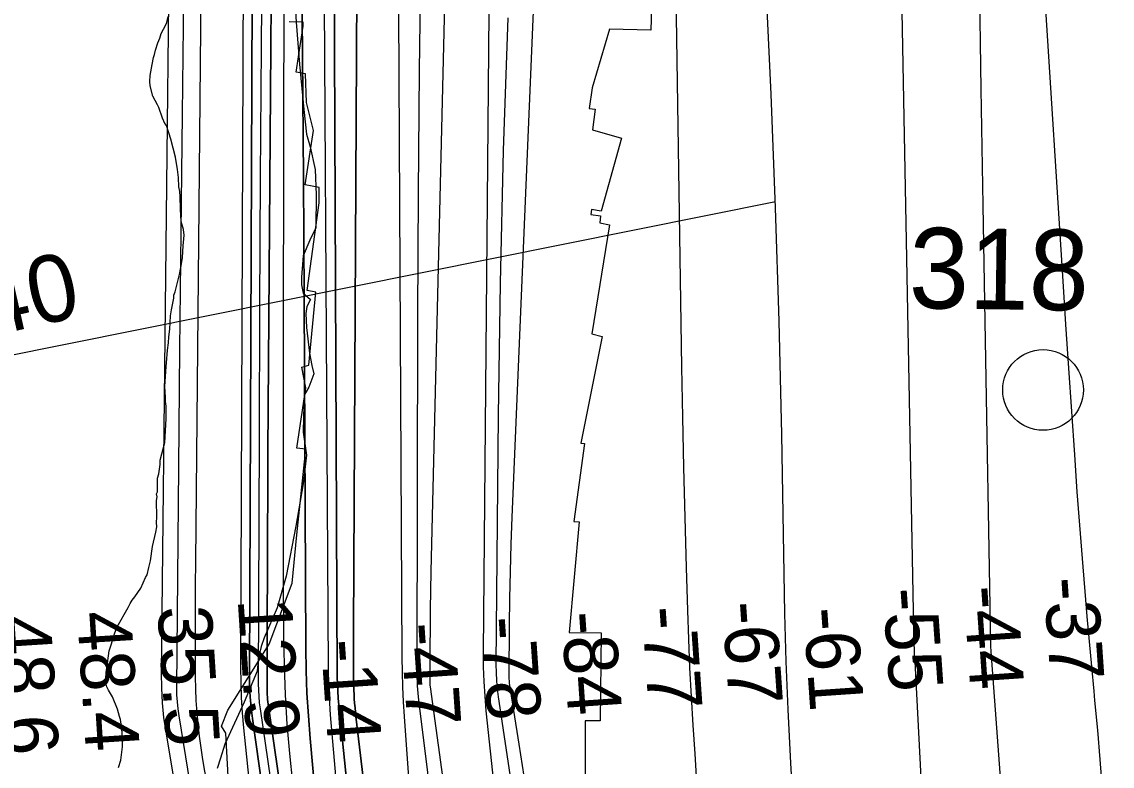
# Model space of a CAD drawing. Extents: x 3172231 to 3210228, y 940198 to 965780.
# Drawn here: x 3187870 to 3189224, y 953277 to 954201 of the extents above; entities that cross this region are included whole.
import ezdxf

# ---------------------------------------------------------------- set-up
doc = ezdxf.new("R2010")
doc.units = 0
for name, color, linetype in [('V-RIVR-EDGE', 7, 'Continuous'), ('V-RIVR-IDEN', 7, 'Continuous'), ('V-RIVR-MILE', 7, 'Continuous'), ('V-RIVR-RANG', 7, 'Continuous'), ('V-RIVR-RANG-IDEN', 7, 'Continuous'), ('V-RRAP-RVMT', 7, 'Continuous'), ('V-SITE-VEGE', 7, 'Continuous'), ('V-TOPO-DPTH', 7, 'Continuous'), ('V-TOPO-MAJR', 7, 'Continuous'), ('V-TOPO-MINR', 7, 'Continuous'), ('V-TOPO-WATR', 7, 'Continuous')]:
    doc.layers.add(name, color=color, linetype=linetype)

msp = doc.modelspace()

# ---------------------------------------------------------------- linework, layer by layer
at = {"layer": 'V-RIVR-EDGE'}
for points in [[(3188207.033, 954264.068), (3188211.024, 954200.268), (3188215.045, 954148.396), (3188220.61, 954091.852), (3188223.646, 954061.246), (3188228.275, 954045.676), (3188234.429, 954017.655), (3188235.907, 953986.015), (3188235.287, 953945.046), (3188227.989, 953930.024), (3188219.642, 953910.336), (3188217.502, 953883.892), (3188217.479, 953874.557), (3188219.528, 953864.179)], [(3188219.528, 953864.179), (3188228.844, 953856.377), (3188224.155, 953847.572), (3188223.096, 953838.758), (3188223.572, 953821.642), (3188227.641, 953789.478), (3188230.197, 953774.431), (3188232.765, 953764.052), (3188226.5, 953747.472), (3188220.771, 953737.632), (3188220.185, 953710.147), (3188219.62, 953691.478), (3188223.698, 953662.943), (3188219.462, 953627.688), (3188210.515, 953574.81), (3188198.434, 953513.124), (3188187.445, 953473.736), (3188171.276, 953436.435), (3188167.619, 953425.553), (3188163.955, 953412.078), (3188162.357, 953394.967), (3188146.185, 953356.629), (3188122.199, 953304.307), (3188116.97, 953287.206), (3188112.789, 953274.251)]]:
    msp.add_lwpolyline(points, dxfattribs=at)
at = {"layer": 'V-RIVR-MILE'}
msp.add_circle((3189137.715, 953743.987), 50, dxfattribs=at)
at = {"layer": 'V-RIVR-RANG'}
msp.add_line((3187687.966, 953753.257), (3188805.667, 953977.636), dxfattribs=at)
at = {"layer": 'V-RRAP-RVMT'}
for p, q in [((3188654.666, 954321.905), (3188650.876, 954190.368)), ((3188219.467, 954200.375), (3188202.194, 954200.776)), ((3188219.723, 954195.171), (3188219.467, 954200.375)), ((3188210.983, 954138.137), (3188219.723, 954195.171)), ((3188599.747, 954191.554), (3188578.028, 954118.984)), ((3188650.876, 954190.368), (3188599.747, 954191.554)), ((3188222.429, 954136.175), (3188210.983, 954138.137)), ((3188223.714, 954100.756), (3188222.429, 954136.175)), ((3188578.028, 954118.984), (3188574.509, 954093.104)), ((3188232.59, 954065.82), (3188223.714, 954100.756)), ((3188574.509, 954093.104), (3188581.767, 954092.303)), ((3188581.767, 954092.303), (3188578.713, 954066.538)), ((3188222.196, 953998.348), (3188232.59, 954065.82)), ((3188578.713, 954066.538), (3188614.785, 954056.237)), ((3188614.785, 954056.237), (3188589.339, 953965.751)), ((3188239.384, 953995.202), (3188222.196, 953998.348)), ((3188239.287, 953976.118), (3188239.384, 953995.202)), ((3188224.541, 953867.419), (3188239.287, 953976.118)), ((3188577.283, 953967.898), (3188576.693, 953961.864)), ((3188589.339, 953965.751), (3188577.283, 953967.898)), ((3188576.693, 953961.864), (3188588.729, 953960.179)), ((3188588.729, 953960.179), (3188587.551, 953951.153)), ((3188599.726, 953948.909), (3188577.958, 953813.494)), ((3188587.551, 953951.153), (3188599.726, 953948.909)), ((3188235.247, 953865.407), (3188224.541, 953867.419)), ((3188226.521, 953774.605), (3188235.247, 953865.407)), ((3188590.785, 953810.158), (3188564.064, 953677.915)), ((3188577.958, 953813.494), (3188590.785, 953810.158)), ((3188218.129, 953772.371), (3188226.521, 953774.605)), ((3188222.936, 953746.61), (3188218.129, 953772.371)), ((3188211.847, 953671.898), (3188222.936, 953746.61)), ((3188211.538, 953564.158), (3188222.982, 953670.433)), ((3188222.982, 953670.433), (3188211.847, 953671.898)), ((3188568.79, 953677.399), (3188555.56, 953580.932)), ((3188564.064, 953677.915), (3188568.79, 953677.399)), ((3188562.133, 953580.323), (3188549.574, 953443.203)), ((3188555.56, 953580.932), (3188562.133, 953580.323)), ((3188206.118, 953504.402), (3188211.538, 953564.158)), ((3188177.408, 953428.606), (3188206.118, 953504.402)), ((3188549.574, 953443.203), (3188589.301, 953442.65)), ((3188589.301, 953442.65), (3188588.297, 953333.262)), ((3188126.146, 953346.701), (3188177.408, 953428.606)), ((3188118.235, 953326.79), (3188126.146, 953346.701)), ((3188588.297, 953333.262), (3188569.57, 953333.25)), ((3188569.57, 953333.25), (3188569.624, 953257.404)), ((3188123.568, 953318.214), (3188118.235, 953326.79)), ((3188127.069, 953256.795), (3188123.568, 953318.214))]:
    msp.add_line(p, q, dxfattribs=at)
at = {"layer": 'V-SITE-VEGE'}
for points in [[(3188029.943, 953532.11), (3188032.82, 953549.786), (3188036.916, 953567.473), (3188038.071, 953574.178), (3188037.412, 953579.648), (3188037.957, 953586.349), (3188037.762, 953607.038), (3188038.331, 953611.304), (3188037.69, 953614.95), (3188038.884, 953617.395), (3188038.725, 953634.434), (3188040.498, 953639.927), (3188042.216, 953651.504), (3188042.165, 953656.983), (3188048.045, 953678.948), (3188049.599, 953708.173), (3188049.452, 953723.996), (3188048.79, 953729.466), (3188048.739, 953734.942), (3188048.006, 953748.326), (3188049.599, 953773.291), (3188050.169, 953777.559), (3188051.238, 953793.39), (3188052.368, 953802.528), (3188052.909, 953809.837), (3188054.035, 953819.586), (3188055.096, 953836.025), (3188056.247, 953843.343), (3188059.151, 953857.974), (3188059.121, 953861.623), (3188060.906, 953865.901), (3188066.184, 953887.25), (3188067.929, 953895.788), (3188069.641, 953907.973), (3188070.716, 953923.198), (3188071.292, 953926.856), (3188071.814, 953935.988), (3188071.138, 953943.285), (3188068.005, 953952.995), (3188067.253, 953968.199), (3188067.106, 953984.024), (3188066.44, 953990.102), (3188065.166, 953996.177), (3188065.056, 954007.74), (3188063.749, 954017.466), (3188061.175, 954032.654), (3188055.487, 954055.118), (3188049.851, 954072.106), (3188048.002, 954074.523), (3188044.897, 954081.187), (3188040.512, 954094.536), (3188038.659, 954097.563), (3188033.08, 954108.464), (3188029.918, 954121.215), (3188029.259, 954126.686), (3188029.799, 954133.995), (3188032.101, 954148.011), (3188033.848, 954156.549), (3188035.032, 954160.211), (3188036.197, 954165.7), (3188039.155, 954174.859), (3188041.536, 954180.355), (3188043.306, 954186.458), (3188049.294, 954196.858), (3188050.482, 954199.914), (3188052.241, 954207.233)], [(3187990.349, 953275.527), (3187993.304, 953284.685), (3187995.585, 953301.139), (3187995.479, 953312.7), (3187994.766, 953323.648), (3187992.831, 953335.193), (3187991.582, 953338.832), (3187989.063, 953347.938), (3187982.835, 953363.095), (3187977.889, 953371.567), (3187976.023, 953375.811), (3187974.759, 953380.667), (3187974.708, 953386.143), (3187975.249, 953393.452), (3187975.806, 953398.935), (3187978.651, 953420.261), (3187981.612, 953428.809), (3187983.973, 953436.743), (3187986.931, 953445.9), (3187987.516, 953448.337), (3187988.719, 953450.176), (3188002.491, 953474.039), (3188004.881, 953478.93), (3188007.273, 953483.212), (3188010.884, 953487.507), (3188018.089, 953497.919), (3188024.051, 953511.364), (3188025.849, 953514.424), (3188028.198, 953523.574), (3188029.943, 953532.11)]]:
    msp.add_lwpolyline(points, dxfattribs=at)
at = {"layer": 'V-TOPO-DPTH'}
for points in [[(3188398.982, 952114.947), (3188257.474, 952847.576), (3188241.55, 952933.362), (3188226.46, 953019.288), (3188212.619, 953105.424), (3188199.612, 953191.701), (3188175.507, 953359.869), (3188175.228, 953362.17), (3188174.902, 953366.788), (3188174.856, 953369.105), (3188175.021, 953465.232), (3188175.15, 953515.616), (3188175.336, 953565.999), (3188175.606, 953616.382), (3188175.933, 953666.765), (3188183.717, 954728.349)], [(3188183.717, 954728.349), (3188175.933, 953666.765), (3188175.606, 953616.382), (3188175.336, 953565.999), (3188175.15, 953515.616), (3188175.021, 953465.232), (3188174.856, 953369.105), (3188174.902, 953366.788), (3188175.228, 953362.17), (3188175.507, 953359.869), (3188199.612, 953191.701), (3188212.619, 953105.424), (3188226.46, 953019.288), (3188241.55, 952933.362), (3188257.474, 952847.576), (3188398.982, 952114.947)], [(3188288.83, 954714.661), (3188281.954, 953447.064), (3188281.915, 953434.48), (3188281.914, 953421.896), (3188281.971, 953409.313), (3188282.066, 953396.729), (3188282.206, 953382.51), (3188282.307, 953377.038), (3188282.471, 953371.568), (3188282.727, 953366.102), (3188283.047, 953360.638), (3188283.454, 953355.18), (3188283.917, 953349.728), (3188284.463, 953344.282), (3188285.064, 953338.842), (3188292.857, 953272.932), (3188297.403, 953234.542), (3188301.96, 953196.153), (3188306.532, 953157.766), (3188311.115, 953119.38), (3188412.518, 952271.409)], [(3188412.518, 952271.409), (3188311.115, 953119.38), (3188306.532, 953157.766), (3188301.96, 953196.153), (3188297.403, 953234.542), (3188292.857, 953272.932), (3188285.064, 953338.842), (3188284.463, 953344.282), (3188283.917, 953349.728), (3188283.454, 953355.18), (3188283.047, 953360.638), (3188282.727, 953366.102), (3188282.471, 953371.568), (3188282.307, 953377.038), (3188282.206, 953382.51), (3188282.066, 953396.729), (3188281.971, 953409.313), (3188281.914, 953421.896), (3188281.915, 953434.48), (3188281.954, 953447.064), (3188288.83, 954714.661)], [(3188337.047, 954374.873), (3188341.984, 953412.468), (3188342.265, 953394.002), (3188342.794, 953375.545), (3188343.695, 953357.104), (3188344.843, 953338.671), (3188359.117, 953141.606), (3188369.175, 953024.836), (3188381.345, 952908.315), (3188396.684, 952792.17), (3188414.134, 952676.273), (3188503.048, 952135.843), (3188506.512, 952118.781), (3188510.802, 952101.963), (3188516.329, 952085.51), (3188522.681, 952069.3), (3188687.865, 951690.045), (3188757.109, 951533.399), (3188827.484, 951377.271), (3188899.555, 951221.918), (3188972.756, 951067.083), (3189101.643, 950798.26)], [(3188337.047, 954374.873), (3188341.984, 953412.468), (3188342.265, 953394.002), (3188342.794, 953375.545), (3188343.695, 953357.104), (3188344.843, 953338.671), (3188359.117, 953141.606), (3188369.175, 953024.836), (3188381.345, 952908.315), (3188396.684, 952792.17), (3188414.134, 952676.273), (3188503.048, 952135.843), (3188506.512, 952118.781), (3188510.802, 952101.963), (3188516.329, 952085.51), (3188522.681, 952069.3), (3188687.865, 951690.045), (3188757.109, 951533.399), (3188827.484, 951377.271), (3188899.555, 951221.918), (3188972.756, 951067.083), (3189101.643, 950798.26)], [(3188413.333, 952106.213), (3188290.956, 952800.338), (3188275.588, 952894.348), (3188261.79, 952988.567), (3188250.345, 953083.102), (3188240.468, 953177.846), (3188228.212, 953311.575), (3188226.008, 953339.63), (3188224.291, 953367.708), (3188223.304, 953395.821), (3188222.803, 953423.958), (3188220.724, 953857.117), (3188219.851, 954007.691), (3188218.777, 954158.263), (3188217.401, 954308.833)], [(3188217.401, 954308.833), (3188218.777, 954158.263), (3188219.851, 954007.691), (3188220.724, 953857.117), (3188222.803, 953423.958), (3188223.304, 953395.821), (3188224.291, 953367.708), (3188226.008, 953339.63), (3188228.212, 953311.575), (3188240.468, 953177.846), (3188250.345, 953083.102), (3188261.79, 952988.567), (3188275.588, 952894.348), (3188290.956, 952800.338), (3188413.333, 952106.213)], [(3188258.378, 954266.154), (3188258.648, 954168.026), (3188261.902, 953387.542), (3188262.066, 953378.887), (3188262.4, 953370.241), (3188262.99, 953361.609), (3188263.75, 953352.986), (3188318.373, 952822.81), (3188332.487, 952698.603), (3188348.33, 952574.637), (3188366.769, 952451.029), (3188386.937, 952327.661), (3188427.069, 952097.365), (3188428.744, 952089.406), (3188430.779, 952081.554), (3188433.355, 952073.862), (3188436.291, 952066.277), (3188516.098, 951879.701), (3188559.885, 951779.215), (3188604.571, 951679.138), (3188650.604, 951579.673), (3188697.535, 951480.617), (3189056.796, 950735.385)], [(3189056.796, 950735.385), (3188697.535, 951480.617), (3188650.604, 951579.673), (3188604.571, 951679.138), (3188559.885, 951779.215), (3188516.098, 951879.701), (3188436.291, 952066.277), (3188433.355, 952073.862), (3188430.779, 952081.554), (3188428.744, 952089.406), (3188427.069, 952097.365), (3188386.937, 952327.661), (3188366.769, 952451.029), (3188348.33, 952574.637), (3188332.487, 952698.603), (3188318.373, 952822.81), (3188263.75, 953352.986), (3188262.99, 953361.609), (3188262.4, 953370.241), (3188262.066, 953378.887), (3188261.902, 953387.542), (3188258.648, 954168.026), (3188258.378, 954266.154)], [(3188984.292, 950681.125), (3188411.405, 951908.58), (3188399.908, 951933.566), (3188388.593, 951958.633), (3188377.551, 951983.822), (3188366.691, 952009.091), (3188346.666, 952056.391), (3188345.432, 952059.807), (3188344.964, 952061.561), (3188344.571, 952063.337), (3188327.499, 952154.292), (3188318.951, 952201.616), (3188310.836, 952249.01), (3188303.37, 952296.512), (3188296.336, 952344.084), (3188156.524, 953336.521), (3188154.947, 953349.782), (3188153.755, 953363.07), (3188153.139, 953376.397), (3188152.906, 953389.75), (3188156.484, 954231.344)]]:
    msp.add_lwpolyline(points, dxfattribs=at)
at = {"layer": 'V-TOPO-MAJR'}
for points in [[(3188474.352, 952468.639), (3188464.86, 952541.22), (3188363.321, 953358.938), (3188362.382, 953367.866), (3188361.668, 953376.808), (3188361.29, 953385.77), (3188361.136, 953394.747), (3188361.862, 953836.594), (3188362.547, 953988.464), (3188363.811, 954140.328), (3188365.944, 954292.183)], [(3188071.261, 954231.997), (3188069.454, 954086.17), (3188067.769, 953940.343), (3188066.266, 953794.514), (3188064.885, 953648.683), (3188062.459, 953374.452), (3188062.604, 953365.753), (3188063.045, 953357.076), (3188063.928, 953348.433), (3188065.106, 953339.813), (3188106.126, 953087.867), (3188129.123, 952953.498), (3188153.57, 952819.405), (3188180.19, 952685.727), (3188208.258, 952552.325), (3188310.743, 952084.134)], [(3189139.683, 954235.841), (3189162.167, 953879.071), (3189165.628, 953825.142), (3189169.17, 953771.219), (3189172.834, 953717.303), (3189176.58, 953663.394), (3189179.822, 953617.497), (3189182.076, 953586.545), (3189184.422, 953555.6), (3189186.903, 953524.666), (3189189.475, 953493.738), (3189192.161, 953462.821), (3189194.907, 953431.908), (3189197.745, 953401.004), (3189200.643, 953370.106), (3189201.734, 953358.652), (3189205.094, 953322.02), (3189208.282, 953285.374), (3189211.21, 953248.706), (3189213.965, 953212.024), (3189217.547, 953161.979), (3189221.852, 953100.257), (3189226.01, 953038.524)]]:
    msp.add_lwpolyline(points, dxfattribs=at)
at = {"layer": 'V-TOPO-MINR'}
for points in [[(3188097.072, 954721.893), (3188085.954, 953530.565), (3188085.739, 953501.9), (3188085.593, 953473.234), (3188085.551, 953444.568), (3188085.578, 953415.902), (3188085.656, 953388.091), (3188085.918, 953373.342), (3188086.475, 953358.608), (3188087.474, 953343.898), (3188088.767, 953329.204), (3188090.466, 953314.548), (3188092.409, 953299.927), (3188094.719, 953285.36), (3188097.274, 953270.829), (3188322.624, 952077.325)], [(3188196.522, 954714.666), (3188194.73, 953811.512), (3188194.644, 953737.231), (3188194.64, 953662.95), (3188194.759, 953588.669), (3188194.959, 953514.388), (3188195.225, 953438.956), (3188195.863, 953402.417), (3188197.178, 953365.912), (3188199.509, 953329.457), (3188202.517, 953293.037), (3188206.465, 953256.7), (3188210.987, 953220.443), (3188216.37, 953184.303), (3188222.327, 953148.242), (3188406.443, 952110.633)], [(3188288.83, 954714.661), (3188281.954, 953447.064), (3188281.915, 953434.48), (3188281.914, 953421.896), (3188281.971, 953409.313), (3188282.066, 953396.729), (3188282.206, 953382.51), (3188282.307, 953377.038), (3188282.471, 953371.568), (3188282.727, 953366.102), (3188283.047, 953360.638), (3188283.454, 953355.18), (3188283.917, 953349.728), (3188284.463, 953344.282), (3188285.064, 953338.842), (3188292.857, 953272.932), (3188297.403, 953234.542), (3188301.96, 953196.153), (3188306.532, 953157.766), (3188311.115, 953119.38), (3188412.518, 952271.409)], [(3188526.161, 954714.327), (3188478.68, 953586.149), (3188477.438, 953552.521), (3188476.425, 953518.887), (3188475.757, 953485.245), (3188475.32, 953451.597), (3188474.822, 953388.341), (3188474.855, 953386.321), (3188475.147, 953382.296), (3188475.407, 953380.291), (3188487.078, 953304.558), (3188493.559, 953264.753), (3188500.49, 953225.03), (3188508.094, 953185.431), (3188516.149, 953145.913), (3188724.403, 952166.755)], [(3188146.903, 954685.443), (3188141.912, 953400.073), (3188142.141, 953381.189), (3188142.772, 953362.325), (3188144.007, 953343.491), (3188145.645, 953324.677), (3188172.931, 953060.298), (3188190.39, 952909.582), (3188210.348, 952759.229), (3188234.053, 952609.422), (3188260.257, 952459.978), (3188333.603, 952070.332), (3188335.022, 952063.931), (3188336.71, 952057.612), (3188338.8, 952051.414), (3188341.158, 952045.297), (3188414.053, 951872.956), (3188453.554, 951780.948), (3188493.71, 951689.231), (3188534.849, 951597.951), (3188576.643, 951506.963), (3188957.402, 950689.628)], [(3188406.222, 954686.367), (3188378.119, 953518.641), (3188377.627, 953495.172), (3188377.234, 953471.701), (3188376.987, 953448.229), (3188376.838, 953424.754), (3188376.695, 953380.162), (3188376.77, 953377.81), (3188377.011, 953375.469), (3188394.092, 953252.07), (3188403.271, 953189.28), (3188413.085, 953126.596), (3188423.851, 953064.067), (3188435.252, 953001.643), (3188595.031, 952162.939)], [(3188764.229, 952482.087), (3188752.974, 952584.095), (3188744.11, 952686.338), (3188736.838, 952788.738), (3188725.644, 952977.65), (3188722.849, 953024.244), (3188720.008, 953070.835), (3188717.098, 953117.422), (3188714.143, 953164.006), (3188712.719, 953186.198), (3188710.439, 953221.684), (3188708.155, 953257.17), (3188705.865, 953292.656), (3188703.571, 953328.141), (3188701.459, 953363.635), (3188699.594, 953399.141), (3188698.099, 953434.664), (3188696.851, 953470.199), (3188695.256, 953523.504), (3188693.534, 953585.704), (3188691.994, 953647.907), (3188690.729, 953710.117), (3188689.647, 953772.331), (3188675.611, 954696.854)], [(3189046.003, 952515.578), (3189030.355, 952650.115), (3189016.711, 952784.832), (3189006.072, 952919.819), (3188997.437, 953054.987), (3188978.891, 953406.907), (3188978.644, 953410.835), (3188978.395, 953414.057), (3188978.148, 953418.284), (3188978.064, 953421.573), (3188978.006, 953424.237), (3188977.979, 953425.568), (3188953.787, 954695.566)], [(3188243.426, 954568.784), (3188250.492, 953398.129), (3188250.751, 953383.808), (3188251.242, 953369.498), (3188252.079, 953355.204), (3188253.146, 953340.921), (3188276.553, 953071.632), (3188291.428, 952922.965), (3188308.874, 952774.634), (3188330.175, 952626.808), (3188354.047, 952479.318), (3188420.208, 952101.79), (3188422.505, 952090.908), (3188425.293, 952080.172), (3188428.816, 952069.654), (3188432.829, 952059.281), (3188543.286, 951800.73), (3188603.818, 951661.609), (3188665.575, 951523.044), (3188729.171, 951385.313), (3188793.992, 951248.138), (3189037.616, 950741.331)], [(3188452.207, 954446.712), (3188442.927, 953418.472), (3188443.078, 953400.333), (3188443.645, 953382.215), (3188444.839, 953364.127), (3188446.45, 953346.059), (3188476.013, 953068.883), (3188494.473, 952912.496), (3188515.269, 952756.447), (3188539.568, 952600.905), (3188566.203, 952445.702)], [(3188054.071, 954377.349), (3188043.294, 953392.623), (3188043.583, 953374.218), (3188044.521, 953355.862), (3188046.433, 953337.583), (3188048.995, 953319.354), (3188181.116, 952531.99), (3188196.565, 952450.339), (3188214.245, 952369.224), (3188235.273, 952288.91), (3188258.532, 952209.132), (3188295.924, 952090.122), (3188302.445, 952070.354), (3188309.336, 952050.721), (3188316.782, 952031.293), (3188324.599, 952012), (3188773.125, 950948.599), (3188795.434, 950896.464), (3188818.102, 950844.487), (3188841.309, 950792.749)], [(3188337.047, 954374.873), (3188341.984, 953412.468), (3188342.265, 953394.002), (3188342.794, 953375.545), (3188343.695, 953357.104), (3188344.843, 953338.671), (3188359.117, 953141.606), (3188369.175, 953024.836), (3188381.345, 952908.315), (3188396.684, 952792.17), (3188414.134, 952676.273), (3188503.048, 952135.843), (3188506.512, 952118.781), (3188510.802, 952101.963), (3188516.329, 952085.51), (3188522.681, 952069.3), (3188687.865, 951690.045), (3188757.109, 951533.399), (3188827.484, 951377.271), (3188899.555, 951221.918), (3188972.756, 951067.083), (3189101.643, 950798.26)], [(3188168.596, 954330.235), (3188167.325, 954169.154), (3188166.239, 954008.073), (3188165.428, 953846.989), (3188164.8, 953685.905), (3188163.868, 953379.428), (3188164.018, 953371.593), (3188164.4, 953363.775), (3188165.127, 953355.982), (3188166.086, 953348.205), (3188283.783, 952541.571), (3188297.111, 952462.252)], [(3188217.401, 954308.833), (3188218.777, 954158.263), (3188219.851, 954007.691), (3188220.724, 953857.117), (3188222.803, 953423.958), (3188223.304, 953395.821), (3188224.291, 953367.708), (3188226.008, 953339.63), (3188228.212, 953311.575), (3188240.468, 953177.846), (3188250.345, 953083.102), (3188261.79, 952988.567), (3188275.588, 952894.348), (3188290.956, 952800.338), (3188413.333, 952106.213)], [(3188258.378, 954266.154), (3188258.648, 954168.026), (3188261.902, 953387.542), (3188262.066, 953378.887), (3188262.4, 953370.241), (3188262.99, 953361.609), (3188263.75, 953352.986), (3188318.373, 952822.81), (3188332.487, 952698.603), (3188348.33, 952574.637), (3188366.769, 952451.029), (3188386.937, 952327.661), (3188427.069, 952097.365), (3188428.744, 952089.406), (3188430.779, 952081.554), (3188433.355, 952073.862), (3188436.291, 952066.277), (3188516.098, 951879.701), (3188559.885, 951779.215), (3188604.571, 951679.138), (3188650.604, 951579.673), (3188697.535, 951480.617), (3189056.796, 950735.385)], [(3188888.392, 952491.657), (3188882.131, 952563.961), (3188875.878, 952636.266), (3188869.637, 952708.572), (3188863.404, 952780.879), (3188842.009, 953029.318), (3188836.935, 953092.189), (3188832.312, 953155.091), (3188828.366, 953218.039), (3188824.87, 953281.018), (3188821.535, 953347.573), (3188820.187, 953377.302), (3188819.027, 953407.038), (3188818.15, 953436.783), (3188817.462, 953466.535), (3188813.377, 953688.615), (3188810.084, 953829.387), (3188805.852, 953970.126), (3188800.212, 954110.816), (3188793.634, 954251.473)], [(3189159.126, 952503.867), (3189143.182, 952618.145), (3189128.966, 952732.618), (3189117.345, 952847.383), (3189107.454, 952962.344), (3189073.338, 953419.335), (3189073.189, 953421.594), (3189073.065, 953423.854), (3189072.921, 953428.379), (3189065.869, 953828.95), (3189063.385, 953973.175), (3189060.975, 954117.4), (3189058.674, 954261.628)], [(3188156.484, 954231.344), (3188152.906, 953389.75), (3188153.139, 953376.397), (3188153.755, 953363.07), (3188154.947, 953349.782), (3188156.524, 953336.521), (3188296.336, 952344.084), (3188303.37, 952296.512), (3188310.836, 952249.01), (3188318.951, 952201.616), (3188327.499, 952154.292), (3188344.571, 952063.337), (3188344.964, 952061.561), (3188345.432, 952059.807), (3188346.666, 952056.391), (3188366.691, 952009.091), (3188377.551, 951983.822), (3188388.593, 951958.633), (3188399.908, 951933.566), (3188411.405, 951908.58), (3188984.292, 950681.125)], [(3188473.417, 954205.505), (3188467.638, 954041.132), (3188463.884, 953876.7), (3188461.479, 953712.229), (3188458.866, 953403.407), (3188459.019, 953393.334), (3188459.487, 953383.284), (3188460.43, 953373.267), (3188461.689, 953363.273), (3188577.933, 952588.567), (3188590.414, 952513.676)]]:
    msp.add_lwpolyline(points, dxfattribs=at)
at = {"layer": 'V-TOPO-WATR'}
msp.add_lwpolyline([(3188183.717, 954728.349), (3188175.933, 953666.765), (3188175.606, 953616.382), (3188175.336, 953565.999), (3188175.15, 953515.616), (3188175.021, 953465.232), (3188174.856, 953369.105), (3188174.902, 953366.788), (3188175.228, 953362.17), (3188175.507, 953359.869), (3188199.612, 953191.701), (3188212.619, 953105.424), (3188226.46, 953019.288), (3188241.55, 952933.362), (3188257.474, 952847.576), (3188398.982, 952114.947)], dxfattribs=at)

# ---------------------------------------------------------------- texts
at = {"layer": 'V-RIVR-IDEN'}
msp.add_text('318', height=99.9998, rotation=359.190897, dxfattribs=at).set_placement((3188970.872, 953845.591))
at = {"layer": 'V-RIVR-RANG'}
for s, rotation, p in [('-37', 273.924722, (3189138.263, 953510.293)), ('-55', 273.924722, (3188938.699, 953497.097)), ('-44', 273.924722, (3189038.751, 953499.748)), ('12.9', 273.638326, (3188138.312, 953484.26)), ('48.4', 273.638326, (3187938.949, 953467.906)), ('35.5', 273.638326, (3188038.731, 953474.503)), ('-84', 273.924722, (3188539.769, 953467.812)), ('-77', 273.924722, (3188639.569, 953474.146)), ('-67', 273.924722, (3188739.387, 953480.219)), ('-61', 273.924722, (3188840.126, 953472.868)), ('48.6', 273.638326, (3187839.05, 953463.15)), ('-78', 273.924722, (3188439.969, 953461.478)), ('-47', 273.924722, (3188340.259, 953453.828)), ('-14', 273.924722, (3188241.433, 953433.281))]:
    msp.add_text(s, height=67, rotation=rotation, dxfattribs=at).set_placement(p)
at = {"layer": 'V-RIVR-RANG-IDEN'}
msp.add_text('U-40', height=83, rotation=12.738944, dxfattribs=at).set_placement((3187712.399, 953783.24))

doc.saveas('drawing.dxf')
